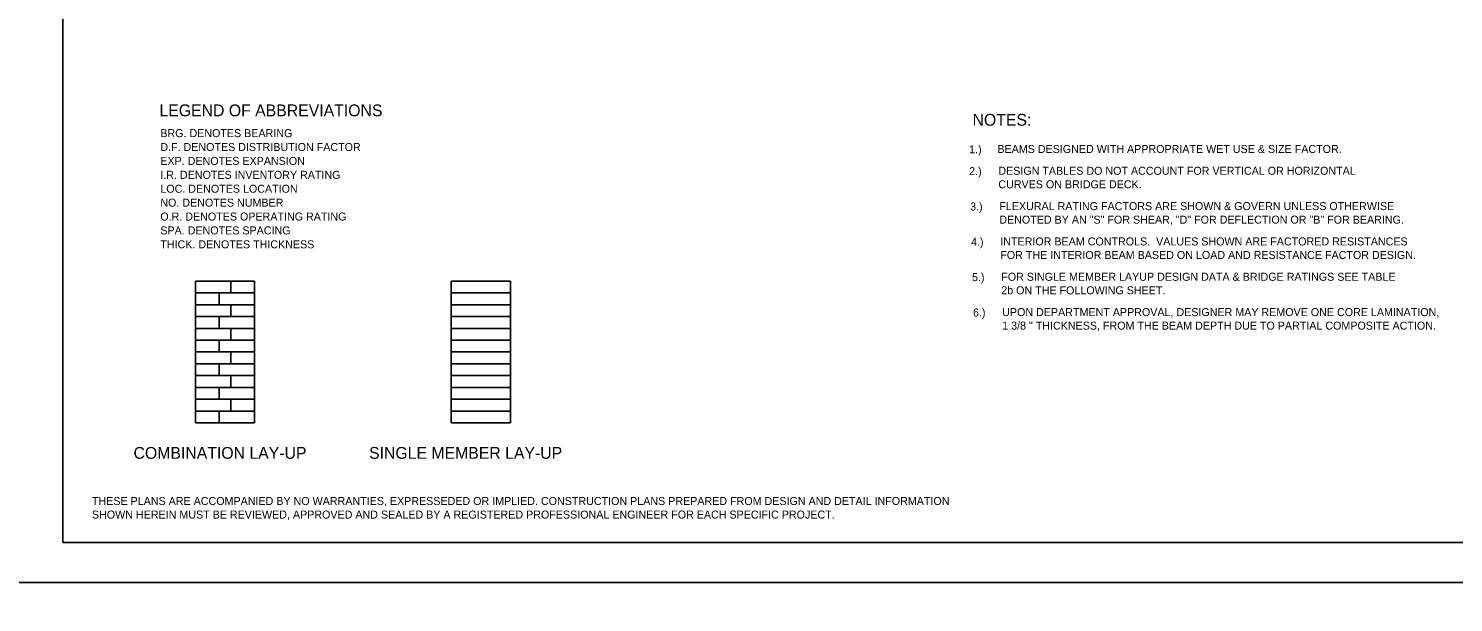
# Model space of a CAD drawing. Extents: x -5022 to -159, y 1126 to 7226.
# Drawn here: x -3813 to -3279, y 5870 to 6085 of the extents above; entities that cross this region are included whole.
import ezdxf

# ---------------------------------------------------------------- set-up
doc = ezdxf.new("R2010")
doc.units = 0
doc.layers.add('2', color=7, linetype='Continuous')
doc.layers.add('PLT-BNDY', color=7, linetype='Continuous')

msp = doc.modelspace()

# ---------------------------------------------------------------- linework, layer by layer
at = {"layer": '2'}
for p, q in [((-3800.13, 5892.81), (-3800.13, 6456.81)), ((-3750.46, 5990.76), (-3750.46, 5937.61)), ((-3750.46, 5990.76), (-3728.32, 5990.76)), ((-3737.17, 5990.76), (-3737.17, 5986.33)), ((-3728.32, 5990.76), (-3728.32, 5937.61)), ((-3654.53, 5990.76), (-3654.53, 5937.61)), ((-3654.53, 5990.76), (-3632.38, 5990.76)), ((-3632.38, 5990.76), (-3632.38, 5937.61)), ((-3750.46, 5986.33), (-3728.32, 5986.33)), ((-3741.6, 5986.33), (-3741.6, 5981.9)), ((-3654.53, 5986.33), (-3632.38, 5986.33)), ((-3750.46, 5981.9), (-3728.32, 5981.9)), ((-3750.46, 5977.47), (-3728.32, 5977.47)), ((-3741.6, 5977.47), (-3741.6, 5973.04)), ((-3737.17, 5981.9), (-3737.17, 5977.47)), ((-3654.53, 5981.9), (-3632.38, 5981.9)), ((-3654.53, 5977.47), (-3632.38, 5977.47)), ((-3750.46, 5973.04), (-3728.32, 5973.04)), ((-3737.17, 5973.04), (-3737.17, 5968.61)), ((-3654.53, 5973.04), (-3632.38, 5973.04)), ((-3750.46, 5968.61), (-3728.32, 5968.61)), ((-3741.6, 5968.61), (-3741.6, 5964.18)), ((-3654.53, 5968.61), (-3632.38, 5968.61)), ((-3750.46, 5964.18), (-3728.32, 5964.18)), ((-3737.17, 5964.18), (-3737.17, 5959.75)), ((-3654.53, 5964.18), (-3632.38, 5964.18)), ((-3750.46, 5959.75), (-3728.32, 5959.75)), ((-3741.6, 5959.75), (-3741.6, 5955.32)), ((-3654.53, 5959.75), (-3632.38, 5959.75)), ((-3750.46, 5955.32), (-3728.32, 5955.32)), ((-3750.46, 5950.89), (-3728.32, 5950.89)), ((-3741.6, 5950.89), (-3741.6, 5946.47)), ((-3737.17, 5955.32), (-3737.17, 5950.89)), ((-3654.53, 5955.32), (-3632.38, 5955.32)), ((-3654.53, 5950.89), (-3632.38, 5950.89)), ((-3750.46, 5946.47), (-3728.32, 5946.47)), ((-3737.17, 5946.47), (-3737.17, 5942.04)), ((-3654.53, 5946.47), (-3632.38, 5946.47)), ((-3750.46, 5942.04), (-3728.32, 5942.04)), ((-3741.6, 5942.04), (-3741.6, 5937.61)), ((-3654.53, 5942.04), (-3632.38, 5942.04)), ((-3750.46, 5937.61), (-3728.32, 5937.61)), ((-3654.53, 5937.61), (-3632.38, 5937.61)), ((-3014.13, 5892.81), (-3800.13, 5892.81))]:
    msp.add_line(p, q, dxfattribs=at)
at = {"layer": 'PLT-BNDY'}
for points in [[(-3840.13, 6471.81), (-2999.13, 6471.81), (-2999.13, 5877.81), (-3840.13, 5877.81)], [(-3840.13, 5877.81), (-2999.13, 5877.81), (-2999.13, 5283.81), (-3840.13, 5283.81)]]:
    msp.add_lwpolyline(points, close=True, dxfattribs=at)

# ---------------------------------------------------------------- texts
at = {"layer": '2'}
for s, height, p in [('LEGEND OF ABBREVIATIONS', 4.4293, (-3763.93, 6052.51)), ('NOTES:', 4.429, (-3459.14, 6048.98)), ('BRG. DENOTES BEARING', 3.0001, (-3763.6, 6044.69)), ('D.F. DENOTES DISTRIBUTION FACTOR', 3.0001, (-3763.6, 6039.49)), ('1.)', 3, (-3460.42, 6038.63)), ('BEAMS DESIGNED WITH APPROPRIATE WET USE & SIZE FACTOR.', 3.0001, (-3449.83, 6038.76)), ('EXP. DENOTES EXPANSION', 3.0001, (-3763.6, 6034.28)), ('I.R. DENOTES INVENTORY RATING', 3.0001, (-3763.6, 6029.07)), ('2.)', 3, (-3460.42, 6030.45)), ('DESIGN TABLES DO NOT ACCOUNT FOR VERTICAL OR HORIZONTAL', 3.0001, (-3449.47, 6030.59)), ('LOC. DENOTES LOCATION', 3.0001, (-3763.6, 6023.86)), ('CURVES ON BRIDGE DECK.', 3.0001, (-3449.47, 6025.52)), ('NO. DENOTES NUMBER', 3.0001, (-3763.6, 6018.65)), ('3.)', 3, (-3460.06, 6017.21)), ('FLEXURAL RATING FACTORS ARE SHOWN & GOVERN UNLESS OTHERWISE', 3.0001, (-3449.11, 6017.35)), ('O.R. DENOTES OPERATING RATING', 3.0001, (-3763.6, 6013.44)), ('DENOTED BY AN "S" FOR SHEAR, "D" FOR DEFLECTION OR "B" FOR BEARING.', 3.0001, (-3449.11, 6012.28)), ('SPA. DENOTES SPACING', 3.0001, (-3763.6, 6008.24)), ('THICK. DENOTES THICKNESS', 3.0001, (-3763.6, 6003.03)), ('4.)', 3, (-3459.7, 6003.97)), ('INTERIOR BEAM CONTROLS.  VALUES SHOWN ARE FACTORED RESISTANCES', 3.0001, (-3448.74, 6004.11)), ('FOR THE INTERIOR BEAM BASED ON LOAD AND RESISTANCE FACTOR DESIGN.', 3.0001, (-3448.74, 5999.04)), ('5.)', 3, (-3459.34, 5990.73)), ('FOR SINGLE MEMBER LAYUP DESIGN DATA & BRIDGE RATINGS SEE TABLE', 3.0001, (-3448.38, 5990.87)), ('2b ON THE FOLLOWING SHEET.', 3.0001, (-3448.38, 5985.8)), ('6.)', 3, (-3458.97, 5977.49)), ('UPON DEPARTMENT APPROVAL, DESIGNER MAY REMOVE ONE CORE LAMINATION, ', 3.0001, (-3448.03, 5977.63)), ('1 3/8 " THICKNESS, FROM THE BEAM DEPTH DUE TO PARTIAL COMPOSITE ACTION.', 3.0001, (-3448.03, 5972.56)), ('COMBINATION LAY-UP', 4.4293, (-3773.64, 5924.15)), ('SINGLE MEMBER LAY-UP', 4.4293, (-3685.36, 5924.15)), ('THESE PLANS ARE ACCOMPANIED BY NO WARRANTIES, EXPRESSEDED OR IMPLIED. CONSTRUCTION PLANS PREPARED FROM DESIGN AND DETAIL INFORMATION', 3.00008, (-3789.23, 5906.84)), ('SHOWN HEREIN MUST BE REVIEWED, APPROVED AND SEALED BY A REGISTERED PROFESSIONAL ENGINEER FOR EACH SPECIFIC PROJECT.', 3.00008, (-3789.23, 5901.75))]:
    msp.add_text(s, height=height, dxfattribs=at).set_placement(p)

doc.saveas('drawing.dxf')
